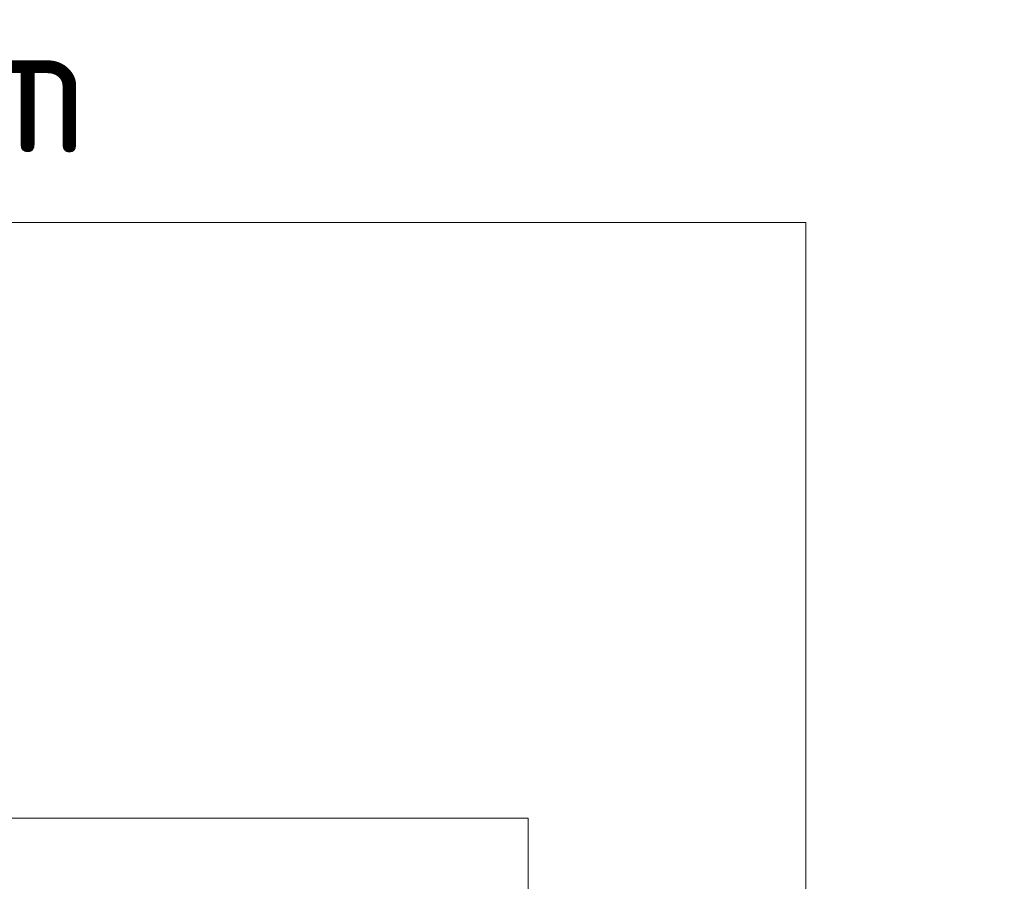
# Model space of a CAD drawing. Header units: millimetres. Extents: x 40580 to 1930067, y -240640 to 81020.
# Tile 424 of 656: x 1125618 to 1127272, y -196381 to -194934. Entities that reach past the tile are written whole.
import ezdxf

# ---------------------------------------------------------------- set-up
doc = ezdxf.new("R2010")
doc.units = ezdxf.units.MM
doc.layers.add('Позиционная метка номер позиции', color=7, linetype='Continuous', lineweight=13)
doc.layers.add('Ребро вкладыша арматура поперечная AW', color=52, linetype='Continuous', lineweight=25)
doc.styles.add('ISOCPEUR', font='isocpeur.ttf')

msp = doc.modelspace()

# ---------------------------------------------------------------- linework, layer by layer
at = {"layer": 'Позиционная метка номер позиции', "color": 7, "linetype": 'Continuous', "lineweight": 13, "transparency": 33554687}
for points in [[(1127272, -197541.6), (1126938.7, -197208.2), (1126938.7, -195274.9), (1123991.8, -195274.9)], [(1126138.7, -198092.4), (1126472, -197759.1), (1126472, -196274.9), (1123651.8, -196274.9)]]:
    msp.add_lwpolyline(points, dxfattribs=at)

# ---------------------------------------------------------------- texts
at = {"layer": 'Ребро вкладыша арматура поперечная AW', "color": 7, "linetype": 'Continuous', "lineweight": 13, "transparency": 33554687, "insert": (1124076.4, -195157.6), "char_height": 220, "width": 1889.823, "attachment_point": 7, "style": 'ISOCPEUR'}
msp.add_mtext('\\W0.98;ø8 L=585mm ', dxfattribs=at)

doc.saveas('drawing.dxf')
